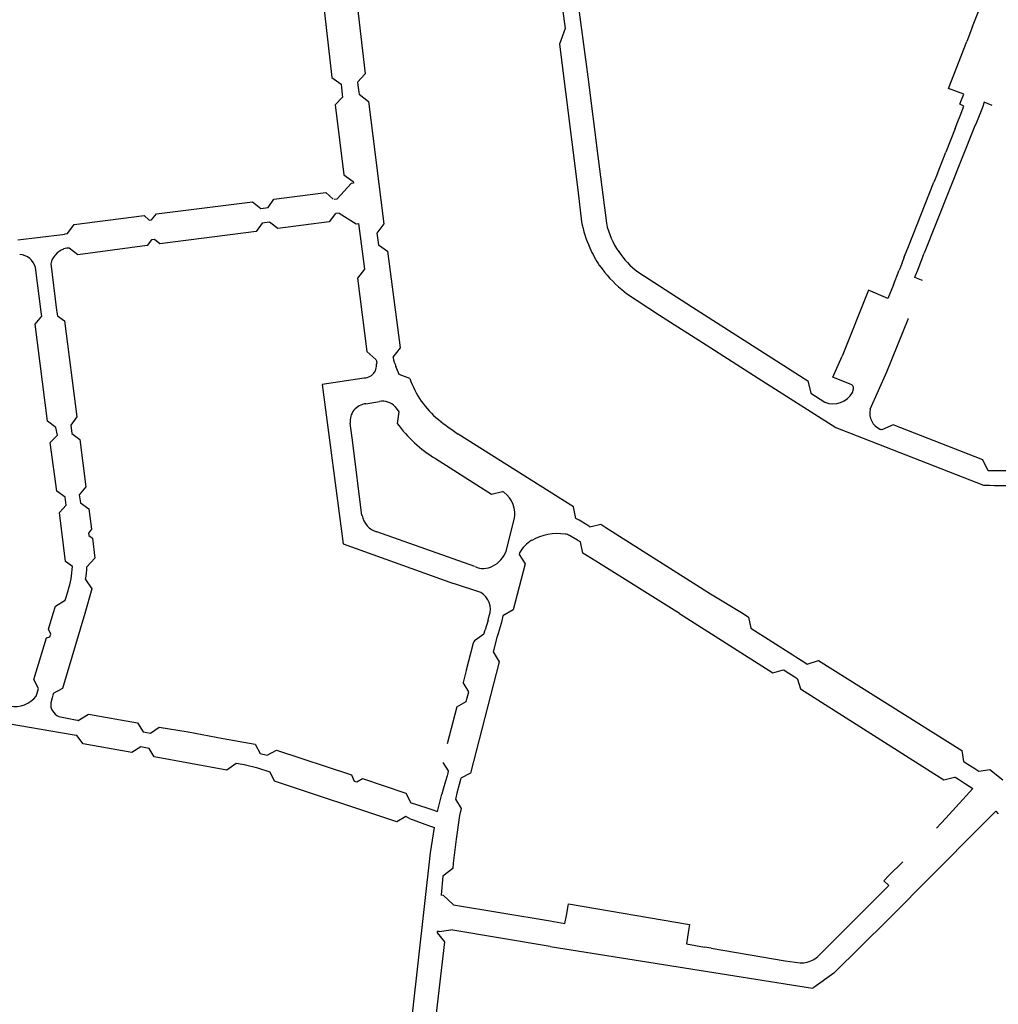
# Model space of a CAD drawing. Extents: x 148869 to 161638, y 453607 to 469810.
# Tile 882 of 1056: x 159109.8 to 159111.98, y 459854.95 to 459857.14. Entities that reach past the tile are written whole.
import ezdxf

# ---------------------------------------------------------------- set-up
doc = ezdxf.new("R2010")
doc.units = 0
doc.layers.add('LKI_V01_KANTRIJWEG', color=252, linetype='CONTINUOUS')

msp = doc.modelspace()

# ---------------------------------------------------------------- linework, layer by layer
at = {"layer": 'LKI_V01_KANTRIJWEG'}
for p, q in [((159111.9222, 459857.1251), (159111.9571, 459857.2142)), ((159111.9222, 459857.1251), (159111.9571, 459857.2142)), ((159111.9222, 459857.1251), (159111.9093, 459857.0922)), ((159111.9222, 459857.1251), (159111.9093, 459857.0922)), ((159110.5183, 459856.9972), (159110.5191, 459856.9898)), ((159110.5183, 459856.9972), (159110.5191, 459856.9898)), ((159110.5191, 459856.9898), (159110.521, 459856.9744)), ((159110.5191, 459856.9898), (159110.521, 459856.9744)), ((159110.5549, 459857.0013), (159110.5557, 459856.9946)), ((159110.5549, 459857.0013), (159110.5557, 459856.9946)), ((159110.5557, 459856.9946), (159110.5576, 459856.9791)), ((159110.5557, 459856.9946), (159110.5576, 459856.9791)), ((159110.521, 459856.9744), (159110.5217, 459856.9681)), ((159110.521, 459856.9744), (159110.5217, 459856.9681)), ((159110.5576, 459856.9791), (159110.5582, 459856.9745)), ((159110.5576, 459856.9791), (159110.5582, 459856.9745)), ((159111.8978, 459856.9622), (159111.9024, 459856.9746)), ((159111.8978, 459856.9622), (159111.9024, 459856.9746)), ((159111.8935, 459856.9526), (159111.8978, 459856.9622)), ((159111.8935, 459856.9526), (159111.8978, 459856.9622)), ((159111.9439, 459856.9449), (159111.9308, 459856.9121)), ((159111.9439, 459856.9449), (159111.9308, 459856.9121)), ((159111.9482, 459856.9567), (159111.9439, 459856.9449)), ((159111.9482, 459856.9567), (159111.9439, 459856.9449)), ((159111.9655, 459856.95), (159111.9482, 459856.9567)), ((159111.9655, 459856.95), (159111.9482, 459856.9567)), ((159111.8896, 459856.9143), (159111.8943, 459856.9263)), ((159111.8896, 459856.9143), (159111.8943, 459856.9263)), ((159111.9259, 459856.9005), (159111.8148, 459856.621)), ((159111.9259, 459856.9005), (159111.8148, 459856.621)), ((159111.8834, 459856.8985), (159111.863, 459856.8456)), ((159111.8834, 459856.8985), (159111.863, 459856.8456)), ((159111.8834, 459856.8985), (159111.8896, 459856.9143)), ((159111.8834, 459856.8985), (159111.8896, 459856.9143)), ((159111.9308, 459856.9121), (159111.9259, 459856.9005)), ((159111.9308, 459856.9121), (159111.9259, 459856.9005)), ((159111.8439, 459856.7984), (159111.863, 459856.8456)), ((159111.8439, 459856.7984), (159111.863, 459856.8456)), ((159111.8439, 459856.7984), (159111.8362, 459856.779)), ((159111.8439, 459856.7984), (159111.8362, 459856.779)), ((159110.5098, 459856.7421), (159110.5406, 459856.7762)), ((159110.5098, 459856.7421), (159110.5406, 459856.7762)), ((159110.5458, 459856.7768), (159110.5406, 459856.7762)), ((159110.5458, 459856.7768), (159110.5406, 459856.7762)), ((159110.5453, 459856.7807), (159110.5458, 459856.7768)), ((159110.5453, 459856.7807), (159110.5458, 459856.7768)), ((159111.7797, 459856.6359), (159111.8362, 459856.779)), ((159111.7797, 459856.6359), (159111.8362, 459856.779)), ((159110.503, 459856.7414), (159110.5086, 459856.7419)), ((159110.503, 459856.7414), (159110.5086, 459856.7419)), ((159110.5086, 459856.7419), (159110.5098, 459856.7421)), ((159110.5086, 459856.7419), (159110.5098, 459856.7421)), ((159110.3397, 459856.7203), (159110.356, 459856.7225)), ((159110.3397, 459856.7203), (159110.356, 459856.7225)), ((159110.5139, 459856.71), (159110.5068, 459856.7094)), ((159110.5139, 459856.71), (159110.5068, 459856.7094)), ((159110.5139, 459856.71), (159110.5515, 459856.6863)), ((159110.5139, 459856.71), (159110.5515, 459856.6863)), ((159110.3592, 459856.6904), (159110.3431, 459856.6882)), ((159110.3592, 459856.6904), (159110.3431, 459856.6882)), ((159110.5515, 459856.6863), (159110.5573, 459856.6869)), ((159110.5515, 459856.6863), (159110.5573, 459856.6869)), ((159110.5573, 459856.6869), (159110.5702, 459856.5855)), ((159110.5573, 459856.6869), (159110.5702, 459856.5855)), ((159109.7995, 459856.6511), (159109.8989, 459856.6631)), ((159109.7995, 459856.6511), (159109.8989, 459856.6631)), ((159109.9048, 459856.6644), (159109.9099, 459856.665)), ((159109.9048, 459856.6644), (159109.9099, 459856.665)), ((159110.598, 459856.6655), (159110.6015, 459856.6396)), ((159110.598, 459856.6655), (159110.6015, 459856.6396)), ((159111.7747, 459856.6237), (159111.7797, 459856.6359)), ((159111.7747, 459856.6237), (159111.7797, 459856.6359)), ((159109.9086, 459856.632), (159109.9014, 459856.6305)), ((159109.9086, 459856.632), (159109.9014, 459856.6305)), ((159109.9136, 459856.6326), (159109.9086, 459856.632)), ((159109.9136, 459856.6326), (159109.9086, 459856.632)), ((159111.7704, 459856.6129), (159111.7747, 459856.6237)), ((159111.7704, 459856.6129), (159111.7747, 459856.6237)), ((159111.8104, 459856.6092), (159111.8148, 459856.621)), ((159111.8104, 459856.6092), (159111.8148, 459856.621)), ((159109.873, 459856.5979), (159109.886, 459856.4947)), ((159109.873, 459856.5979), (159109.886, 459856.4947)), ((159111.7649, 459856.5984), (159111.7602, 459856.5862)), ((159111.7649, 459856.5984), (159111.7602, 459856.5862)), ((159111.7704, 459856.6129), (159111.7649, 459856.5984)), ((159111.7704, 459856.6129), (159111.7649, 459856.5984)), ((159111.8003, 459856.5831), (159111.8104, 459856.6092)), ((159111.8003, 459856.5831), (159111.8104, 459856.6092)), ((159109.8515, 459856.4909), (159109.8391, 459856.5897)), ((159109.8515, 459856.4909), (159109.8391, 459856.5897)), ((159111.746, 459856.5506), (159111.759, 459856.5832)), ((159111.746, 459856.5506), (159111.759, 459856.5832)), ((159111.7602, 459856.5862), (159111.759, 459856.5832)), ((159111.7602, 459856.5862), (159111.759, 459856.5832)), ((159111.7954, 459856.5716), (159111.8003, 459856.5831)), ((159111.7954, 459856.5716), (159111.8003, 459856.5831)), ((159111.746, 459856.5506), (159111.7339, 459856.5207)), ((159111.746, 459856.5506), (159111.7339, 459856.5207)), ((159111.8106, 459856.5603), (159111.8089, 459856.5609)), ((159111.8106, 459856.5603), (159111.8089, 459856.5609)), ((159109.8522, 459856.4859), (159109.8515, 459856.4909)), ((159109.8522, 459856.4859), (159109.8515, 459856.4909)), ((159109.8528, 459856.4808), (159109.8522, 459856.4859)), ((159109.8528, 459856.4808), (159109.8522, 459856.4859)), ((159109.886, 459856.4947), (159109.8867, 459856.4897)), ((159109.886, 459856.4947), (159109.8867, 459856.4897)), ((159109.8867, 459856.4897), (159109.8876, 459856.4819)), ((159109.8867, 459856.4897), (159109.8876, 459856.4819)), ((159110.5966, 459856.3843), (159110.5976, 459856.3766)), ((159110.5966, 459856.3843), (159110.5976, 459856.3766)), ((159110.6336, 459856.3902), (159110.6338, 459856.389)), ((159110.6336, 459856.3902), (159110.6338, 459856.389)), ((159110.6419, 459856.3643), (159110.6401, 459856.3694)), ((159110.6419, 459856.3643), (159110.6401, 459856.3694)), ((159110.6474, 459856.3512), (159110.6419, 459856.3643)), ((159110.6474, 459856.3512), (159110.6419, 459856.3643)), ((159110.6429, 459856.3627), (159110.6433, 459856.3618)), ((159110.6429, 459856.3627), (159110.6433, 459856.3618)), ((159110.6713, 459856.3428), (159110.6474, 459856.3512)), ((159110.6713, 459856.3428), (159110.6474, 459856.3512)), ((159110.5696, 459856.3435), (159110.476, 459856.3293)), ((159110.5696, 459856.3435), (159110.476, 459856.3293)), ((159111.6551, 459856.3115), (159111.6578, 459856.3193)), ((159111.6551, 459856.3115), (159111.6578, 459856.3193)), ((159110.5732, 459856.2864), (159110.6034, 459856.2913)), ((159110.5732, 459856.2864), (159110.6034, 459856.2913)), ((159110.6386, 459856.2796), (159110.6466, 459856.2682)), ((159110.6386, 459856.2796), (159110.6466, 459856.2682)), ((159110.6466, 459856.2682), (159110.6429, 459856.2427)), ((159110.6466, 459856.2682), (159110.6429, 459856.2427)), ((159110.5443, 459856.1997), (159110.5385, 459856.2431)), ((159110.5443, 459856.1997), (159110.5385, 459856.2431)), ((159109.8876, 459856.2164), (159109.8845, 459856.2333)), ((159109.8876, 459856.2164), (159109.8845, 459856.2333)), ((159109.9175, 459856.2388), (159109.9197, 459856.2204)), ((159109.9175, 459856.2388), (159109.9197, 459856.2204)), ((159110.5648, 459856.0379), (159110.5443, 459856.1997)), ((159110.5648, 459856.0379), (159110.5443, 459856.1997)), ((159110.88, 459856.0895), (159110.8773, 459856.0909)), ((159110.88, 459856.0895), (159110.8773, 459856.0909)), ((159109.9074, 459856.0611), (159109.9047, 459856.0783)), ((159109.9074, 459856.0611), (159109.9047, 459856.0783)), ((159109.9362, 459856.0839), (159109.939, 459856.066)), ((159109.9362, 459856.0839), (159109.939, 459856.066)), ((159110.8853, 459855.9587), (159110.9034, 459856.0286)), ((159110.8853, 459855.9587), (159110.9034, 459856.0286)), ((159111.0477, 459856.0275), (159111.0403, 459856.0313)), ((159111.0477, 459856.0275), (159111.0403, 459856.0313)), ((159111.0649, 459856.0169), (159111.0477, 459856.0275)), ((159111.0649, 459856.0169), (159111.0477, 459856.0275)), ((159110.816, 459855.924), (159110.5979, 459856.0015)), ((159110.816, 459855.924), (159110.5979, 459856.0015)), ((159111.0711, 459856.0125), (159111.0649, 459856.0169)), ((159111.0711, 459856.0125), (159111.0649, 459856.0169)), ((159111.044, 459855.9832), (159111.0506, 459855.9791)), ((159111.044, 459855.9832), (159111.0506, 459855.9791)), ((159110.9151, 459855.9546), (159110.9145, 459855.9509)), ((159110.9151, 459855.9546), (159110.9145, 459855.9509)), ((159110.829, 459855.8665), (159110.7679, 459855.8868)), ((159110.829, 459855.8665), (159110.7679, 459855.8868)), ((159111.3399, 459855.8639), (159111.4119, 459855.8195)), ((159111.3399, 459855.8639), (159111.4119, 459855.8195)), ((159110.845, 459855.8048), (159110.8384, 459855.7838)), ((159110.845, 459855.8048), (159110.8384, 459855.7838)), ((159110.845, 459855.8048), (159110.8477, 459855.8146)), ((159110.845, 459855.8048), (159110.8477, 459855.8146)), ((159110.8763, 459855.8072), (159110.8739, 459855.7976)), ((159110.8763, 459855.8072), (159110.8739, 459855.7976)), ((159110.8777, 459855.8145), (159110.8763, 459855.8072)), ((159110.8777, 459855.8145), (159110.8763, 459855.8072)), ((159110.8358, 459855.7741), (159110.8384, 459855.7838)), ((159110.8358, 459855.7741), (159110.8384, 459855.7838)), ((159110.8739, 459855.7976), (159110.8673, 459855.7757)), ((159110.8739, 459855.7976), (159110.8673, 459855.7757)), ((159111.4295, 459855.7872), (159111.5223, 459855.728)), ((159111.4295, 459855.7872), (159111.5223, 459855.728)), ((159110.8648, 459855.7661), (159110.8565, 459855.7343)), ((159110.8648, 459855.7661), (159110.8565, 459855.7343)), ((159110.8673, 459855.7757), (159110.8648, 459855.7661)), ((159110.8673, 459855.7757), (159110.8648, 459855.7661)), ((159111.5223, 459855.728), (159111.5292, 459855.7237)), ((159111.5223, 459855.728), (159111.5292, 459855.7237)), ((159111.5292, 459855.7237), (159111.547, 459855.7124)), ((159111.5292, 459855.7237), (159111.547, 459855.7124)), ((159111.547, 459855.7124), (159111.5547, 459855.7074)), ((159111.547, 459855.7124), (159111.5547, 459855.7074)), ((159111.5074, 459855.6912), (159111.5257, 459855.6797)), ((159111.5074, 459855.6912), (159111.5257, 459855.6797)), ((159109.8444, 459855.6482), (159109.846, 459855.6529)), ((159109.8444, 459855.6482), (159109.846, 459855.6529)), ((159110.8021, 459855.6454), (159110.7895, 459855.6663)), ((159110.8021, 459855.6454), (159110.7895, 459855.6663)), ((159109.8405, 459855.6363), (159109.8426, 459855.6426)), ((159109.8405, 459855.6363), (159109.8426, 459855.6426)), ((159109.8426, 459855.6426), (159109.8444, 459855.6482)), ((159109.8426, 459855.6426), (159109.8444, 459855.6482)), ((159109.8759, 459855.6325), (159109.8729, 459855.621)), ((159109.8759, 459855.6325), (159109.8729, 459855.621)), ((159109.8774, 459855.6383), (159109.8759, 459855.6325)), ((159109.8774, 459855.6383), (159109.8759, 459855.6325)), ((159109.8783, 459855.642), (159109.8774, 459855.6383)), ((159109.8783, 459855.642), (159109.8774, 459855.6383)), ((159110.7965, 459855.6241), (159110.8021, 459855.6454)), ((159110.7965, 459855.6241), (159110.8021, 459855.6454)), ((159110.7755, 459855.6121), (159110.7543, 459855.5297)), ((159110.7755, 459855.6121), (159110.7543, 459855.5297)), ((159110.7755, 459855.6121), (159110.7965, 459855.6241)), ((159110.7755, 459855.6121), (159110.7965, 459855.6241)), ((159109.8906, 459855.5911), (159109.9276, 459855.5833)), ((159109.8906, 459855.5911), (159109.9276, 459855.5833)), ((159109.9207, 459855.5503), (159109.756, 459855.5784)), ((159109.9207, 459855.5503), (159109.756, 459855.5784)), ((159109.9276, 459855.5833), (159109.9326, 459855.5823)), ((159109.9276, 459855.5833), (159109.9326, 459855.5823)), ((159109.9326, 459855.5823), (159109.934, 459855.582)), ((159109.9326, 459855.5823), (159109.934, 459855.582)), ((159109.9252, 459855.5496), (159109.9207, 459855.5503)), ((159109.9252, 459855.5496), (159109.9207, 459855.5503)), ((159109.9305, 459855.5487), (159109.9252, 459855.5496)), ((159109.9305, 459855.5487), (159109.9252, 459855.5496)), ((159110.0784, 459855.5563), (159110.0945, 459855.5535)), ((159110.0784, 459855.5563), (159110.0945, 459855.5535)), ((159110.0913, 459855.5199), (159110.0729, 459855.5233)), ((159110.0913, 459855.5199), (159110.0729, 459855.5233)), ((159110.3385, 459855.5086), (159110.3542, 459855.5047)), ((159110.3385, 459855.5086), (159110.3542, 459855.5047)), ((159111.9022, 459855.4907), (159111.9035, 459855.4899)), ((159111.9022, 459855.4907), (159111.9035, 459855.4899)), ((159111.9035, 459855.4899), (159111.9113, 459855.485)), ((159111.9035, 459855.4899), (159111.9113, 459855.485)), ((159111.9113, 459855.485), (159111.9274, 459855.4751)), ((159111.9113, 459855.485), (159111.9274, 459855.4751)), ((159111.9274, 459855.4751), (159111.9364, 459855.4695)), ((159111.9274, 459855.4751), (159111.9364, 459855.4695)), ((159110.7541, 459855.4585), (159110.7506, 459855.447)), ((159110.7541, 459855.4585), (159110.7506, 459855.447)), ((159110.7558, 459855.4644), (159110.7541, 459855.4585)), ((159110.7558, 459855.4644), (159110.7541, 459855.4585)), ((159110.7844, 459855.4537), (159110.7837, 459855.4508)), ((159110.7844, 459855.4537), (159110.7837, 459855.4508)), ((159111.8823, 459855.4555), (159111.8836, 459855.4558)), ((159111.8823, 459855.4555), (159111.8836, 459855.4558)), ((159111.8836, 459855.4558), (159111.8905, 459855.4513)), ((159111.8836, 459855.4558), (159111.8905, 459855.4513)), ((159110.5473, 459855.4472), (159110.553, 459855.4454)), ((159110.5473, 459855.4472), (159110.553, 459855.4454)), ((159110.7506, 459855.447), (159110.7452, 459855.4288)), ((159110.7506, 459855.447), (159110.7452, 459855.4288)), ((159110.7806, 459855.4392), (159110.7758, 459855.4206)), ((159110.7806, 459855.4392), (159110.7758, 459855.4206)), ((159110.7837, 459855.4508), (159110.7806, 459855.4392)), ((159110.7837, 459855.4508), (159110.7806, 459855.4392)), ((159111.8905, 459855.4513), (159111.9063, 459855.4411)), ((159111.8905, 459855.4513), (159111.9063, 459855.4411)), ((159111.9063, 459855.4411), (159111.9145, 459855.4357)), ((159111.9063, 459855.4411), (159111.9145, 459855.4357)), ((159111.9145, 459855.4357), (159111.9226, 459855.4303)), ((159111.9145, 459855.4357), (159111.9226, 459855.4303)), ((159110.7325, 459855.3795), (159110.742, 459855.4179)), ((159110.7325, 459855.3795), (159110.742, 459855.4179)), ((159110.7452, 459855.4288), (159110.742, 459855.4179)), ((159110.7452, 459855.4288), (159110.742, 459855.4179)), ((159110.7731, 459855.4101), (159110.7723, 459855.4071)), ((159110.7731, 459855.4101), (159110.7723, 459855.4071)), ((159110.7758, 459855.4206), (159110.7731, 459855.4101)), ((159110.7758, 459855.4206), (159110.7731, 459855.4101)), ((159111.8626, 459855.3647), (159111.9226, 459855.4303)), ((159111.8626, 459855.3647), (159111.9226, 459855.4303)), ((159110.6735, 459855.3987), (159110.6812, 459855.3965)), ((159110.6735, 459855.3987), (159110.6812, 459855.3965)), ((159110.6812, 459855.3965), (159110.72, 459855.3837)), ((159110.6812, 459855.3965), (159110.72, 459855.3837)), ((159110.6707, 459855.3642), (159110.6626, 459855.3681)), ((159110.6707, 459855.3642), (159110.6626, 459855.3681)), ((159110.72, 459855.3837), (159110.7325, 459855.3795)), ((159110.72, 459855.3837), (159110.7325, 459855.3795)), ((159111.9367, 459855.343), (159111.9739, 459855.3805)), ((159111.9367, 459855.343), (159111.9739, 459855.3805)), ((159111.9739, 459855.3805), (159111.9793, 459855.3742)), ((159111.9739, 459855.3805), (159111.9793, 459855.3742)), ((159110.6707, 459855.3642), (159110.7129, 459855.3487)), ((159110.6707, 459855.3642), (159110.7129, 459855.3487)), ((159110.7129, 459855.3487), (159110.7259, 459855.3439)), ((159110.7129, 459855.3487), (159110.7259, 459855.3439)), ((159111.8423, 459855.3426), (159111.8626, 459855.3647)), ((159111.8423, 459855.3426), (159111.8626, 459855.3647)), ((159111.7346, 459855.1393), (159111.9367, 459855.343)), ((159111.7346, 459855.1393), (159111.9367, 459855.343)), ((159111.736, 459855.2368), (159111.7668, 459855.2679)), ((159111.736, 459855.2368), (159111.7668, 459855.2679)), ((159110.7448, 459855.2359), (159110.7409, 459855.1938)), ((159110.7448, 459855.2359), (159110.7409, 459855.1938)), ((159111.7248, 459855.2255), (159111.736, 459855.2368)), ((159111.7248, 459855.2255), (159111.736, 459855.2368)), ((159110.7409, 459855.1938), (159110.7408, 459855.1924)), ((159110.7409, 459855.1938), (159110.7408, 459855.1924)), ((159110.7409, 459855.1938), (159110.745, 459855.1934)), ((159110.7409, 459855.1938), (159110.745, 459855.1934)), ((159110.7681, 459855.1717), (159110.745, 459855.1934)), ((159110.7681, 459855.1717), (159110.745, 459855.1934)), ((159110.7681, 459855.1717), (159110.9831, 459855.136)), ((159110.7681, 459855.1717), (159110.9831, 459855.136)), ((159111.0191, 459855.1481), (159111.0229, 459855.1694)), ((159111.0191, 459855.1481), (159111.0229, 459855.1694)), ((159111.0159, 459855.1306), (159111.0191, 459855.1481)), ((159111.0159, 459855.1306), (159111.0191, 459855.1481)), ((159110.9831, 459855.136), (159111.0159, 459855.1306)), ((159110.9831, 459855.136), (159111.0159, 459855.1306)), ((159110.7322, 459855.1128), (159110.7319, 459855.1093)), ((159110.7322, 459855.1128), (159110.7319, 459855.1093)), ((159110.7367, 459855.1123), (159110.7322, 459855.1128)), ((159110.7367, 459855.1123), (159110.7322, 459855.1128)), ((159110.7367, 459855.1123), (159110.7622, 459855.1161)), ((159110.7367, 459855.1123), (159110.7622, 459855.1161)), ((159110.9831, 459855.0793), (159110.7622, 459855.1161)), ((159110.9831, 459855.0793), (159110.7622, 459855.1161)), ((159111.2916, 459855.1193), (159111.2884, 459855.0998)), ((159111.2916, 459855.1193), (159111.2884, 459855.0998)), ((159111.2884, 459855.0998), (159111.2859, 459855.0853)), ((159111.2884, 459855.0998), (159111.2859, 459855.0853)), ((159111.2859, 459855.0853), (159111.326, 459855.0779)), ((159111.2859, 459855.0853), (159111.326, 459855.0779)), ((159111.341, 459855.0753), (159111.326, 459855.0779)), ((159111.341, 459855.0753), (159111.326, 459855.0779)), ((159111.341, 459855.0753), (159111.5053, 459855.0476)), ((159111.341, 459855.0753), (159111.5053, 459855.0476)), ((159111.5053, 459855.0476), (159111.5386, 459855.0431)), ((159111.5053, 459855.0476), (159111.5386, 459855.0431))]:
    msp.add_line(p, q, dxfattribs=at)
for points in [[(159111.1633, 459857.4736), (159111.1434, 459857.4678), (159111.1128, 459857.4576), (159111.058, 459857.4546), (159111.0278, 459857.4538), (159111.0069, 459857.4532), (159111.0123, 459857.422), (159111.0131, 459857.4176), (159111.0139, 459857.413), (159111.0172, 459857.4136), (159111.0339, 459857.4021), (159111.055, 459857.238), (159111.0434, 459857.237), (159111.0378, 459857.2296), (159111.0665, 459857.0131), (159111.0895, 459856.8308), (159111.1081, 459856.6878)], [(159111.1633, 459857.4736), (159111.1434, 459857.4678), (159111.1128, 459857.4576), (159111.058, 459857.4546), (159111.0278, 459857.4538), (159111.0069, 459857.4532), (159111.0123, 459857.422), (159111.0131, 459857.4176), (159111.0139, 459857.413), (159111.0172, 459857.4136), (159111.0339, 459857.4021), (159111.055, 459857.238), (159111.0434, 459857.237), (159111.0378, 459857.2296), (159111.0665, 459857.0131), (159111.0895, 459856.8308), (159111.1081, 459856.6878)], [(159110.4733, 459857.2282), (159110.498, 459857.0117), (159110.5183, 459856.9972)], [(159110.4733, 459857.2282), (159110.498, 459857.0117), (159110.5183, 459856.9972)], [(159110.5464, 459857.238), (159110.572, 459857.0198), (159110.5549, 459857.0013)], [(159110.5464, 459857.238), (159110.572, 459857.0198), (159110.5549, 459857.0013)], [(159110.9831, 459857.2305), (159110.9901, 459857.177), (159111.0104, 459857.1646), (159111.0163, 459857.1206), (159111.004, 459857.086), (159111.0446, 459856.7622), (159111.053, 459856.6911)], [(159110.9831, 459857.2305), (159110.9901, 459857.177), (159111.0104, 459857.1646), (159111.0163, 459857.1206), (159111.004, 459857.086), (159111.0446, 459856.7622), (159111.053, 459856.6911)], [(159111.9024, 459856.9746), (159111.8688, 459856.9876), (159111.9093, 459857.0922)], [(159111.9024, 459856.9746), (159111.8688, 459856.9876), (159111.9093, 459857.0922)], [(159110.5217, 459856.9681), (159110.5054, 459856.951), (159110.5247, 459856.7957), (159110.5453, 459856.7807)], [(159110.5217, 459856.9681), (159110.5054, 459856.951), (159110.5247, 459856.7957), (159110.5453, 459856.7807)], [(159110.5582, 459856.9745), (159110.5792, 459856.9583), (159110.6137, 459856.6864), (159110.598, 459856.6655)], [(159110.5582, 459856.9745), (159110.5792, 459856.9583), (159110.6137, 459856.6864), (159110.598, 459856.6655)], [(159111.8943, 459856.9263), (159111.903, 459856.9481), (159111.8935, 459856.9526)], [(159111.8943, 459856.9263), (159111.903, 459856.9481), (159111.8935, 459856.9526)], [(159110.356, 459856.7225), (159110.3687, 459856.7416), (159110.4841, 459856.7559), (159110.5009, 459856.7411)], [(159110.356, 459856.7225), (159110.3687, 459856.7416), (159110.4841, 459856.7559), (159110.5009, 459856.7411)], [(159109.9099, 459856.665), (159109.9252, 459856.6851), (159110.0805, 459856.7047), (159110.0919, 459856.6949), (159110.0972, 459856.6952), (159110.1079, 459856.7084), (159110.3214, 459856.7354), (159110.3397, 459856.7203)], [(159109.9099, 459856.665), (159109.9252, 459856.6851), (159110.0805, 459856.7047), (159110.0919, 459856.6949), (159110.0972, 459856.6952), (159110.1079, 459856.7084), (159110.3214, 459856.7354), (159110.3397, 459856.7203)], [(159110.5058, 459856.7093), (159110.4916, 459856.6908), (159110.378, 459856.6759), (159110.3592, 459856.6904)], [(159110.5058, 459856.7093), (159110.4916, 459856.6908), (159110.378, 459856.6759), (159110.3592, 459856.6904)], [(159110.3431, 459856.6882), (159110.3295, 459856.6691), (159110.1157, 459856.6417), (159110.1037, 459856.6518), (159110.0969, 459856.6509), (159110.0874, 459856.638), (159109.933, 459856.6178), (159109.9136, 459856.6326)], [(159110.3431, 459856.6882), (159110.3295, 459856.6691), (159110.1157, 459856.6417), (159110.1037, 459856.6518), (159110.0969, 459856.6509), (159110.0874, 459856.638), (159109.933, 459856.6178), (159109.9136, 459856.6326)], [(159109.8989, 459856.6631), (159109.9036, 459856.6637), (159109.9048, 459856.6644)], [(159109.8989, 459856.6631), (159109.9036, 459856.6637), (159109.9048, 459856.6644)], [(159110.6015, 459856.6396), (159110.6218, 459856.626), (159110.6494, 459856.4106), (159110.6336, 459856.3902)], [(159110.6015, 459856.6396), (159110.6218, 459856.626), (159110.6494, 459856.4106), (159110.6336, 459856.3902)], [(159110.5702, 459856.5855), (159110.5548, 459856.5655), (159110.5753, 459856.4022), (159110.5954, 459856.3851)], [(159110.5702, 459856.5855), (159110.5548, 459856.5655), (159110.5753, 459856.4022), (159110.5954, 459856.3851)], [(159111.1783, 459856.5795), (159111.2995, 459856.501), (159111.5556, 459856.3372), (159111.5623, 459856.3099), (159111.5939, 459856.2895)], [(159111.1783, 459856.5795), (159111.2995, 459856.501), (159111.5556, 459856.3372), (159111.5623, 459856.3099), (159111.5939, 459856.2895)], [(159111.8089, 459856.5609), (159111.7937, 459856.5671), (159111.7954, 459856.5716)], [(159111.8089, 459856.5609), (159111.7937, 459856.5671), (159111.7954, 459856.5716)], [(159111.1422, 459856.5401), (159111.1529, 459856.5312), (159111.2261, 459856.4834), (159111.3302, 459856.4173), (159111.4452, 459856.3435), (159111.6183, 459856.2334), (159111.9466, 459856.105), (159111.96, 459856.1049), (159111.9705, 459856.1048), (159111.991, 459856.1045), (159112.0007, 459856.1044), (159112.0009, 459856.0815), (159112.2507, 459855.9843), (159112.2939, 459855.9678), (159112.315, 459855.9796)], [(159111.1422, 459856.5401), (159111.1529, 459856.5312), (159111.2261, 459856.4834), (159111.3302, 459856.4173), (159111.4452, 459856.3435), (159111.6183, 459856.2334), (159111.9466, 459856.105), (159111.96, 459856.1049), (159111.9705, 459856.1048), (159111.991, 459856.1045), (159112.0007, 459856.1044), (159112.0009, 459856.0815), (159112.2507, 459855.9843), (159112.2939, 459855.9678), (159112.315, 459855.9796)], [(159111.7339, 459856.5207), (159111.6909, 459856.5387), (159111.6325, 459856.3924)], [(159111.7339, 459856.5207), (159111.6909, 459856.5387), (159111.6325, 459856.3924)], [(159109.8845, 459856.2333), (159109.8654, 459856.2478), (159109.8386, 459856.4632), (159109.8528, 459856.4808)], [(159109.8845, 459856.2333), (159109.8654, 459856.2478), (159109.8386, 459856.4632), (159109.8528, 459856.4808)], [(159109.8876, 459856.4819), (159109.9035, 459856.4706), (159109.9305, 459856.2571), (159109.9175, 459856.2388)], [(159109.8876, 459856.4819), (159109.9035, 459856.4706), (159109.9305, 459856.2571), (159109.9175, 459856.2388)], [(159111.6946, 459856.2742), (159111.7316, 459856.357), (159111.7791, 459856.4744), (159111.7788, 459856.476)], [(159111.6946, 459856.2742), (159111.7316, 459856.357), (159111.7791, 459856.4744), (159111.7788, 459856.476)], [(159111.65, 459856.3299), (159111.6112, 459856.3455), (159111.6325, 459856.3924)], [(159111.65, 459856.3299), (159111.6112, 459856.3455), (159111.6325, 459856.3924)], [(159110.476, 459856.3293), (159110.5232, 459855.9748), (159110.7679, 459855.8868)], [(159110.476, 459856.3293), (159110.5232, 459855.9748), (159110.7679, 459855.8868)], [(159109.9197, 459856.2204), (159109.9376, 459856.2065), (159109.951, 459856.1018), (159109.9362, 459856.0839)], [(159109.9197, 459856.2204), (159109.9376, 459856.2065), (159109.951, 459856.1018), (159109.9362, 459856.0839)], [(159112.3354, 459856.0103), (159112.3068, 459856.0179), (159112.2808, 459856.0276), (159112.0969, 459856.1004), (159112.0015, 459856.1371), (159111.991, 459856.1371), (159111.9707, 459856.137), (159111.9601, 459856.1369), (159111.9565, 459856.1369), (159111.9448, 459856.1618), (159111.7456, 459856.2391), (159111.7201, 459856.2282), (159111.7174, 459856.2294)], [(159112.3354, 459856.0103), (159112.3068, 459856.0179), (159112.2808, 459856.0276), (159112.0969, 459856.1004), (159112.0015, 459856.1371), (159111.991, 459856.1371), (159111.9707, 459856.137), (159111.9601, 459856.1369), (159111.9565, 459856.1369), (159111.9448, 459856.1618), (159111.7456, 459856.2391), (159111.7201, 459856.2282), (159111.7174, 459856.2294)], [(159109.9047, 459856.0783), (159109.8861, 459856.0922), (159109.8716, 459856.2005), (159109.8876, 459856.2164)], [(159109.9047, 459856.0783), (159109.8861, 459856.0922), (159109.8716, 459856.2005), (159109.8876, 459856.2164)], [(159111.0403, 459856.0313), (159111.035, 459856.0571), (159110.7788, 459856.2186)], [(159111.0403, 459856.0313), (159111.035, 459856.0571), (159110.7788, 459856.2186)], [(159110.7279, 459856.1646), (159110.8526, 459856.0849), (159110.8773, 459856.0909)], [(159110.7279, 459856.1646), (159110.8526, 459856.0849), (159110.8773, 459856.0909)], [(159109.9213, 459855.9242), (159109.9054, 459855.9352), (159109.8924, 459856.0443), (159109.9074, 459856.0611)], [(159109.9213, 459855.9242), (159109.9054, 459855.9352), (159109.8924, 459856.0443), (159109.9074, 459856.0611)], [(159109.939, 459856.066), (159109.9572, 459856.0527), (159109.9631, 459856.0075), (159109.9566, 459855.9983), (159109.9575, 459855.9932), (159109.9656, 459855.9876), (159109.9709, 459855.943), (159109.9534, 459855.9238)], [(159109.939, 459856.066), (159109.9572, 459856.0527), (159109.9631, 459856.0075), (159109.9566, 459855.9983), (159109.9575, 459855.9932), (159109.9656, 459855.9876), (159109.9709, 459855.943), (159109.9534, 459855.9238)], [(159111.0711, 459856.0125), (159111.096, 459856.0185), (159111.1072, 459856.0111), (159111.3399, 459855.8639)], [(159111.0711, 459856.0125), (159111.096, 459856.0185), (159111.1072, 459856.0111), (159111.3399, 459855.8639)], [(159111.044, 459855.9832), (159111.0301, 459855.9912), (159111.0263, 459855.9931)], [(159111.044, 459855.9832), (159111.0301, 459855.9912), (159111.0263, 459855.9931)], [(159111.2705, 459855.8195), (159111.0848, 459855.9363), (159111.056, 459855.9542), (159111.0506, 459855.9791)], [(159111.2705, 459855.8195), (159111.0848, 459855.9363), (159111.056, 459855.9542), (159111.0506, 459855.9791)], [(159110.9145, 459855.9509), (159110.9273, 459855.9302), (159110.9007, 459855.8278), (159110.8777, 459855.8145)], [(159110.9145, 459855.9509), (159110.9273, 459855.9302), (159110.9007, 459855.8278), (159110.8777, 459855.8145)], [(159109.9503, 459855.8955), (159109.9644, 459855.8745), (159109.9489, 459855.8195)], [(159109.9503, 459855.8955), (159109.9644, 459855.8745), (159109.9489, 459855.8195)], [(159109.8786, 459855.8195), (159109.8837, 459855.8363), (159109.905, 459855.8494), (159109.9114, 459855.87)], [(159109.8786, 459855.8195), (159109.8837, 459855.8363), (159109.905, 459855.8494), (159109.9114, 459855.87)], [(159109.846, 459855.6529), (159109.835, 459855.6729), (159109.8632, 459855.7656), (159109.8712, 459855.7682), (159109.873, 459855.7742), (159109.868, 459855.7849), (159109.8786, 459855.8195)], [(159109.846, 459855.6529), (159109.835, 459855.6729), (159109.8632, 459855.7656), (159109.8712, 459855.7682), (159109.873, 459855.7742), (159109.868, 459855.7849), (159109.8786, 459855.8195)], [(159109.9489, 459855.8195), (159109.8989, 459855.6527), (159109.8783, 459855.642)], [(159109.9489, 459855.8195), (159109.8989, 459855.6527), (159109.8783, 459855.642)], [(159111.2705, 459855.8195), (159111.4779, 459855.688), (159111.4991, 459855.6935)], [(159111.2705, 459855.8195), (159111.4779, 459855.688), (159111.4991, 459855.6935)], [(159111.4119, 459855.8195), (159111.4243, 459855.8118), (159111.4295, 459855.7872)], [(159111.4119, 459855.8195), (159111.4243, 459855.8118), (159111.4295, 459855.7872)], [(159110.8358, 459855.7741), (159110.8151, 459855.759), (159110.8132, 459855.757), (159110.8121, 459855.7541)], [(159110.8358, 459855.7741), (159110.8151, 459855.759), (159110.8132, 459855.757), (159110.8121, 459855.7541)], [(159110.8121, 459855.7541), (159110.7966, 459855.6939), (159110.7964, 459855.693), (159110.7895, 459855.6663)], [(159110.8121, 459855.7541), (159110.7966, 459855.6939), (159110.7964, 459855.693), (159110.7895, 459855.6663)], [(159110.8565, 459855.7343), (159110.8696, 459855.7124), (159110.8058, 459855.4646), (159110.7844, 459855.4537)], [(159110.8565, 459855.7343), (159110.8696, 459855.7124), (159110.8058, 459855.4646), (159110.7844, 459855.4537)], [(159111.4991, 459855.6935), (159111.5025, 459855.6943), (159111.5074, 459855.6912)], [(159111.4991, 459855.6935), (159111.5025, 459855.6943), (159111.5074, 459855.6912)], [(159111.5547, 459855.7074), (159111.5799, 459855.715), (159111.8979, 459855.515), (159111.9022, 459855.4907)], [(159111.5547, 459855.7074), (159111.5799, 459855.715), (159111.8979, 459855.515), (159111.9022, 459855.4907)], [(159111.5257, 459855.6797), (159111.5323, 459855.6755), (159111.5328, 459855.6739)], [(159111.5257, 459855.6797), (159111.5323, 459855.6755), (159111.5328, 459855.6739)], [(159111.5328, 459855.6739), (159111.5393, 459855.6524), (159111.8582, 459855.45), (159111.8823, 459855.4555)], [(159111.5328, 459855.6739), (159111.5393, 459855.6524), (159111.8582, 459855.45), (159111.8823, 459855.4555)], [(159109.934, 459855.582), (159109.9566, 459855.5959), (159110.0654, 459855.5766), (159110.0784, 459855.5563)], [(159109.934, 459855.582), (159109.9566, 459855.5959), (159110.0654, 459855.5766), (159110.0784, 459855.5563)], [(159110.0945, 459855.5535), (159110.1139, 459855.5671), (159110.1784, 459855.5564), (159110.2559, 459855.5417), (159110.327, 459855.5289), (159110.3385, 459855.5086)], [(159110.0945, 459855.5535), (159110.1139, 459855.5671), (159110.1784, 459855.5564), (159110.2559, 459855.5417), (159110.327, 459855.5289), (159110.3385, 459855.5086)], [(159110.0729, 459855.5233), (159110.0535, 459855.5106), (159109.945, 459855.5296), (159109.9305, 459855.5487)], [(159110.0729, 459855.5233), (159110.0535, 459855.5106), (159109.945, 459855.5296), (159109.9305, 459855.5487)], [(159110.2848, 459855.4865), (159110.2642, 459855.4712), (159110.1025, 459855.5008), (159110.0913, 459855.5199)], [(159110.2848, 459855.4865), (159110.2642, 459855.4712), (159110.1025, 459855.5008), (159110.0913, 459855.5199)], [(159110.3542, 459855.5047), (159110.3748, 459855.5159), (159110.5417, 459855.4609), (159110.5473, 459855.4472)], [(159110.3542, 459855.5047), (159110.3748, 459855.5159), (159110.5417, 459855.4609), (159110.5473, 459855.4472)], [(159110.3603, 459855.4671), (159110.3333, 459855.4759), (159110.3032, 459855.4829), (159110.2848, 459855.4865)], [(159110.3603, 459855.4671), (159110.3333, 459855.4759), (159110.3032, 459855.4829), (159110.2848, 459855.4865)], [(159110.7443, 459855.4888), (159110.7562, 459855.4702), (159110.7558, 459855.4644)], [(159110.7443, 459855.4888), (159110.7562, 459855.4702), (159110.7558, 459855.4644)], [(159110.6626, 459855.3681), (159110.6421, 459855.3563), (159110.37, 459855.4466), (159110.3603, 459855.4671)], [(159110.6626, 459855.3681), (159110.6421, 459855.3563), (159110.37, 459855.4466), (159110.3603, 459855.4671)], [(159111.9364, 459855.4695), (159111.9602, 459855.4726), (159111.9897, 459855.4496)], [(159111.9364, 459855.4695), (159111.9602, 459855.4726), (159111.9897, 459855.4496)], [(159110.553, 459855.4454), (159110.5661, 459855.453), (159110.6626, 459855.4204), (159110.6735, 459855.3987)], [(159110.553, 459855.4454), (159110.5661, 459855.453), (159110.6626, 459855.4204), (159110.6735, 459855.3987)], [(159110.7723, 459855.4071), (159110.7849, 459855.3858), (159110.7815, 459855.3707), (159110.7739, 459855.3176), (159110.7676, 459855.2645), (159110.7666, 459855.2525), (159110.7448, 459855.2359)], [(159110.7723, 459855.4071), (159110.7849, 459855.3858), (159110.7815, 459855.3707), (159110.7739, 459855.3176), (159110.7676, 459855.2645), (159110.7666, 459855.2525), (159110.7448, 459855.2359)], [(159110.6638, 459854.8122), (159110.6774, 459854.9292), (159110.7173, 459855.2875), (159110.7259, 459855.3439)], [(159110.6638, 459854.8122), (159110.6774, 459854.9292), (159110.7173, 459855.2875), (159110.7259, 459855.3439)], [(159111.586, 459855.0654), (159111.7358, 459855.2148), (159111.7248, 459855.2255)], [(159111.586, 459855.0654), (159111.7358, 459855.2148), (159111.7248, 459855.2255)], [(159111.0229, 459855.1694), (159111.0238, 459855.1743), (159111.293, 459855.1279), (159111.2916, 459855.1193)], [(159111.0229, 459855.1694), (159111.0238, 459855.1743), (159111.293, 459855.1279), (159111.2916, 459855.1193)], [(159111.7346, 459855.1393), (159111.6139, 459855.02), (159111.5692, 459854.9882)], [(159111.7346, 459855.1393), (159111.6139, 459855.02), (159111.5692, 459854.9882)], [(159110.7319, 459855.1093), (159110.7479, 459855.0894), (159110.7232, 459854.8731), (159110.7187, 459854.8232), (159110.6999, 459854.8079)], [(159110.7319, 459855.1093), (159110.7479, 459855.0894), (159110.7232, 459854.8731), (159110.7187, 459854.8232), (159110.6999, 459854.8079)], [(159110.9831, 459855.0793), (159111.5665, 459854.9863), (159111.5692, 459854.9882)], [(159110.9831, 459855.0793), (159111.5665, 459854.9863), (159111.5692, 459854.9882)]]:
    msp.add_lwpolyline(points, dxfattribs=at)
for centre, radius, start, end in [((159111.3022, 459856.7372), 0.2534, 190.493, 204.1879), ((159111.3022, 459856.7372), 0.2534, 190.493, 204.1879), ((159111.2858, 459856.7271), 0.182, 192.4733, 214.3124), ((159111.2858, 459856.7271), 0.182, 192.4733, 214.3124), ((159109.801, 459856.5788), 0.0397, 15.9147, 85.8487), ((159109.801, 459856.5788), 0.0397, 15.9147, 85.8487), ((159109.917, 459856.5882), 0.045, 110.248, 167.5972), ((159109.917, 459856.5882), 0.045, 110.248, 167.5972), ((159111.3035, 459856.7355), 0.2539, 203.7148, 214.0387), ((159111.3035, 459856.7355), 0.2539, 203.7148, 214.0387), ((159111.2868, 459856.7257), 0.182, 213.7587, 233.396), ((159111.2868, 459856.7257), 0.182, 213.7587, 233.396), ((159111.3192, 459856.7523), 0.2763, 215.0954, 230.1616), ((159111.3192, 459856.7523), 0.2763, 215.0954, 230.1616), ((159110.4544, 459856.39), 0.1438, 348.9716, 354.6545), ((159110.4544, 459856.39), 0.1438, 348.9716, 354.6545), ((159110.7431, 459856.4134), 0.112, 192.597, 203.1467), ((159110.7431, 459856.4134), 0.112, 192.597, 203.1467), ((159110.5685, 459856.3725), 0.0289, 272.0229, 327.4141), ((159110.5685, 459856.3725), 0.0289, 272.0229, 327.4141), ((159110.5775, 459856.3675), 0.0187, 325.5394, 344.561), ((159110.5775, 459856.3675), 0.0187, 325.5394, 344.561), ((159110.8636, 459856.4079), 0.2031, 198.7125, 230.5966), ((159110.8636, 459856.4079), 0.2031, 198.7125, 230.5966), ((159111.6484, 459856.3206), 0.00945, 351.7534, 80.4606), ((159111.6484, 459856.3206), 0.00945, 351.7534, 80.4606), ((159111.612, 459856.3354), 0.0493, 248.5437, 331.0627), ((159111.612, 459856.3354), 0.0493, 248.5437, 331.0627), ((159110.5773, 459856.2476), 0.039, 95.9518, 186.6706), ((159110.5773, 459856.2476), 0.039, 95.9518, 186.6706), ((159110.6106, 459856.2539), 0.0381, 42.5782, 100.777), ((159110.6106, 459856.2539), 0.0381, 42.5782, 100.777), ((159111.7324, 459856.2652), 0.0388, 166.6372, 247.359), ((159111.7324, 459856.2652), 0.0388, 166.6372, 247.359), ((159110.8895, 459856.4258), 0.3072, 216.5845, 238.252), ((159110.8895, 459856.4258), 0.3072, 216.5845, 238.252), ((159111.2645, 459856.9264), 0.8584, 231.8861, 235.5386), ((159111.2645, 459856.9264), 0.8584, 231.8861, 235.5386), ((159110.8445, 459856.0409), 0.0602, 348.2315, 53.8637), ((159110.8445, 459856.0409), 0.0602, 348.2315, 53.8637), ((159110.6113, 459856.0469), 0.0473, 190.9847, 253.594), ((159110.6113, 459856.0469), 0.0473, 190.9847, 253.594), ((159110.9747, 459855.9241), 0.0669, 119.066, 152.8916), ((159110.9747, 459855.9241), 0.0669, 119.066, 152.8916), ((159111.0002, 459855.8779), 0.1196, 82.2056, 119.016), ((159111.0002, 459855.8779), 0.1196, 82.2056, 119.016), ((159111.0122, 459855.9674), 0.0294, 61.2917, 81.7691), ((159111.0122, 459855.9674), 0.0294, 61.2917, 81.7691), ((159110.827, 459855.9804), 0.0622, 296.9077, 339.5305), ((159110.827, 459855.9804), 0.0622, 296.9077, 339.5305), ((159109.7041, 459855.9356), 0.2174, 342.4444, 357.0036), ((159109.7041, 459855.9356), 0.2174, 342.4444, 357.0036), ((159109.7854, 459855.928), 0.168, 348.8492, 358.5682), ((159109.7854, 459855.928), 0.168, 348.8492, 358.5682), ((159110.8346, 459855.9659), 0.0458, 246.0536, 296.7507), ((159110.8346, 459855.9659), 0.0458, 246.0536, 296.7507), ((159110.8064, 459855.8291), 0.0437, 340.7467, 58.9284), ((159110.8064, 459855.8291), 0.0437, 340.7467, 58.9284), ((159109.7941, 459855.6704), 0.0576, 258.5507, 323.6823), ((159109.7941, 459855.6704), 0.0576, 258.5507, 323.6823), ((159109.9016, 459855.6178), 0.0289, 173.7556, 247.611), ((159109.9016, 459855.6178), 0.0289, 173.7556, 247.611), ((159111.5386, 459855.1016), 0.0596, 301.2383, 322.6477), ((159111.5386, 459855.1016), 0.0596, 301.2383, 322.6477), ((159111.5422, 459855.0954), 0.0524, 266.1044, 301.3822), ((159111.5422, 459855.0954), 0.0524, 266.1044, 301.3822)]:
    msp.add_arc(centre, radius, start, end, dxfattribs=at)

doc.saveas('drawing.dxf')
